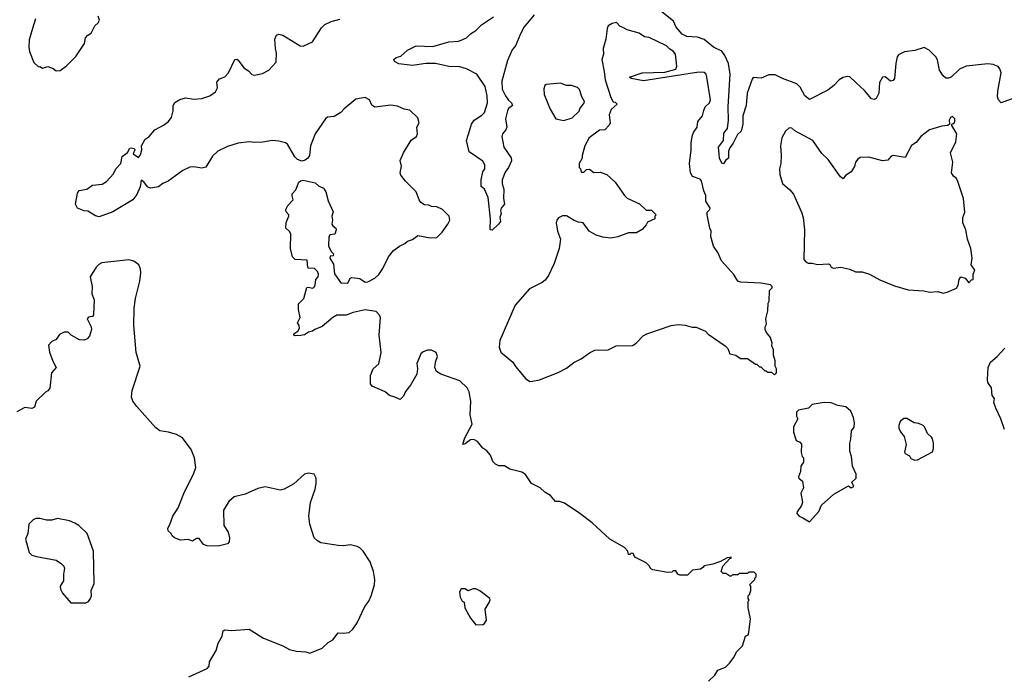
# Model space of a CAD drawing. Extents: x 2220333 to 2384341, y 721037 to 894043.
# Tile 303 of 325: x 2332166 to 2339458, y 862389 to 867249. Entities that reach past the tile are written whole.
import ezdxf

# ---------------------------------------------------------------- set-up
doc = ezdxf.new("R2010")
doc.units = 0

msp = doc.modelspace()

# ---------------------------------------------------------------- linework, layer by layer
at = {"layer": '0CON10XD'}
for points in [[(2339535, 866671.5), (2339433.6, 866633.6), (2339413.8, 866655), (2339408.3, 866678.3), (2339410.3, 866720.3), (2339434.2, 866855), (2339426, 866885), (2339412.1, 866902.1), (2339375, 866917.5), (2339335, 866923.3), (2339175, 866904.5), (2339126.7, 866883.3), (2339065, 866824.3), (2339045, 866815.8), (2339025, 866817.5), (2339004.3, 866835), (2338979.2, 866875), (2338962.2, 866952.2), (2338950.6, 866975), (2338902.7, 867025), (2338865, 867044.3), (2338795, 867020.7), (2338717.7, 867012.3), (2338675, 866988.6), (2338665, 866973.8), (2338655.3, 866925), (2338644.3, 866815), (2338635, 866798.8), (2338615, 866794), (2338575, 866826), (2338555, 866823.3), (2338532.5, 866785), (2338528.8, 866705), (2338510, 866665), (2338495, 866657.5), (2338475, 866663.3), (2338422.9, 866725), (2338357.5, 866785), (2338315, 866826), (2338295, 866829.2), (2338265, 866821.4), (2338234.3, 866805), (2338195, 866762), (2338152.2, 866727.8), (2338015, 866658.6), (2337981.5, 866685), (2337945, 866749.4), (2337921.1, 866775), (2337815, 866813.5), (2337761.2, 866841.2), (2337715, 866840.9), (2337656.9, 866816.9), (2337599.3, 866820.7), (2337590.5, 866809.5), (2337552.9, 866705), (2337547.1, 866615), (2337522.2, 866537.8), (2337522.5, 866475), (2337508.6, 866425), (2337481.2, 866398.8), (2337450.8, 866335), (2337425, 866300), (2337414.3, 866275), (2337416.2, 866225), (2337393.4, 866206.6), (2337377.5, 866182.5), (2337365, 866187.5), (2337350, 866225), (2337345.5, 866255), (2337340.9, 866305), (2337377.8, 866355), (2337380.9, 866409.1), (2337408, 866445), (2337414.4, 866505.6), (2337412.3, 866605), (2337426.7, 866846.7), (2337414.2, 866924.2), (2337388.5, 866985), (2337365, 867015.5), (2337305, 867045.5), (2337235, 867102.3), (2337185, 867120.7), (2337105.7, 867125), (2337071.7, 867141.7), (2337028.9, 867195), (2337008.4, 867238.4), (2336900, 867325)], [(2332282.5, 867255), (2332260.8, 867185), (2332235, 867100), (2332234, 867045), (2332238.8, 867015), (2332271.7, 866931.7), (2332305, 866900), (2332315, 866902.5), (2332335, 866890), (2332375, 866902.5), (2332415, 866887.5), (2332435, 866870)], [(2332435, 866870), (2332465, 866873.3), (2332513, 866907), (2332583, 866977), (2332646.1, 867073.9), (2332653.9, 867116.1), (2332670, 867135), (2332695, 867150), (2332722.5, 867205), (2332747.5, 867225), (2332757.5, 867245), (2332747.5, 867275)], [(2337267.7, 862352.3), (2337315, 862397.5), (2337337.5, 862435), (2337393.6, 862456.4), (2337425, 862487.5), (2337452.5, 862525), (2337477, 862573), (2337520, 862615), (2337542.5, 862685), (2337560, 862695), (2337567, 862713), (2337577.5, 862815), (2337560, 862895), (2337560, 862945), (2337567.5, 862952.5), (2337560, 862965), (2337560, 862985), (2337570, 862995), (2337580, 863025), (2337580, 863055), (2337570, 863065), (2337610, 863105), (2337610, 863115), (2337620, 863125), (2337620, 863145), (2337605, 863160), (2337565, 863160), (2337555, 863150), (2337495, 863150), (2337485, 863140), (2337445, 863140), (2337435, 863130), (2337425, 863130), (2337395, 863150), (2337375, 863150), (2337360, 863165), (2337372.5, 863205), (2337425, 863260), (2337436.4, 863263.6), (2337435, 863270), (2337422.5, 863267.5), (2337405, 863266), (2337355, 863238.8), (2337300.3, 863219.7), (2337235, 863207.5), (2337226.4, 863193.6), (2337207, 863183), (2337150, 863175), (2337111.7, 863138.3), (2337055, 863137.5), (2337040, 863145), (2337025, 863170), (2337005, 863170), (2336995, 863160), (2336965, 863157.5), (2336855, 863176.7), (2336837, 863187), (2336830, 863205), (2336805, 863230), (2336720.7, 863270.7), (2336708.3, 863298.3), (2336695, 863300), (2336685, 863290), (2336675, 863290), (2336670, 863315), (2336645, 863342.5), (2336536.7, 863405), (2336406.7, 863525), (2336315, 863593.3), (2336201.7, 863671.7), (2336165, 863683.8), (2336133.9, 863683.9), (2336098.3, 863728.3), (2336055, 863752.5), (2336020, 863785), (2335957.5, 863815), (2335912.3, 863882.3), (2335885, 863900), (2335795, 863922.5), (2335755.8, 863945.8), (2335715, 863946.7), (2335689.3, 863959.3), (2335669.3, 863979.3), (2335653.3, 864025), (2335625, 864057.5), (2335597, 864077), (2335555.9, 864125.9), (2335530.6, 864140.6), (2335505, 864140), (2335465, 864108.8), (2335453.6, 864103.6), (2335447, 864107), (2335463.1, 864155), (2335516.9, 864255), (2335503.1, 864325), (2335506.7, 864425), (2335494.2, 864495), (2335478.8, 864525), (2335425, 864576.2), (2335285.4, 864625.4), (2335252, 864645), (2335240.8, 864675), (2335245.8, 864714.2), (2335260, 864755), (2335250, 864785), (2335215, 864803.3), (2335186.4, 864803.6), (2335155, 864791.2), (2335136.7, 864775), (2335106.2, 864705), (2335113.3, 864665), (2335106.2, 864625), (2335060, 864545), (2335023.9, 864496.1), (2335008.3, 864461.7), (2334985, 864436.7), (2334945, 864456.2), (2334905, 864466.7), (2334873.8, 864493.8), (2334776.1, 864536.1), (2334763.3, 864555), (2334764, 864616), (2334783.3, 864665), (2334825, 864702.5), (2334842.9, 864785), (2334829.4, 864915), (2334838.6, 865045), (2334831.7, 865061.7), (2334805, 865090), (2334725, 865102), (2334635, 865081.4), (2334585, 865063.3), (2334515, 865061.4), (2334484.5, 865045.5), (2334405, 864977.5), (2334353, 864957), (2334335, 864942.5), (2334305, 864937.5), (2334275, 864917.5), (2334245, 864911.2), (2334205, 864910), (2334197.5, 864915), (2334196.7, 864925), (2334225.8, 864944.2), (2334238.8, 864965), (2334236.7, 864985), (2334223.3, 865005), (2334242, 865045), (2334230, 865105), (2334231.9, 865145), (2334269.2, 865185), (2334293.6, 865266.4), (2334305, 865270), (2334335, 865261.2), (2334345, 865267.5), (2334353.8, 865285), (2334360, 865325), (2334376.2, 865345), (2334378.8, 865365), (2334371.2, 865385), (2334348.3, 865408.3), (2334305, 865410), (2334300, 865415), (2334295, 865470), (2334205, 865473.8), (2334186.7, 865495), (2334172.5, 865555), (2334173.3, 865665), (2334165, 865682.5), (2334137, 865707), (2334140.7, 865749.3), (2334160, 865795), (2334160, 865805), (2334138.3, 865828.3), (2334137.5, 865845), (2334152.5, 865875), (2334192.5, 865915), (2334183.3, 865945), (2334185, 865960), (2334210.7, 865989.3), (2334233, 866047), (2334245, 866057.5), (2334265, 866062.5), (2334355, 866042.5), (2334379.3, 866019.3), (2334415, 866001.2), (2334433.8, 865975), (2334449.5, 865909.5), (2334486.4, 865826.4), (2334478.8, 865795), (2334483.3, 865765), (2334478.8, 865735), (2334485, 865722.5), (2334507.5, 865705), (2334510, 865695), (2334499.3, 865660.7), (2334464, 865656), (2334455, 865640), (2334453.3, 865575), (2334473, 865533), (2334490, 865515), (2334488.3, 865501.7), (2334465, 865500), (2334462.5, 865485), (2334490, 865440), (2334498.3, 865368.3), (2334545, 865302.5), (2334595, 865300), (2334612.5, 865335), (2334625, 865340), (2334685, 865333.3), (2334725, 865306.7), (2334745, 865310), (2334795, 865336.2), (2334825, 865364), (2334855, 865406.7), (2334896.2, 865495), (2334935, 865541.2), (2334977.7, 865572.3), (2335018.3, 865591.7), (2335039.3, 865610.7), (2335075, 865623.3), (2335115, 865652.5), (2335205, 865634.2), (2335255, 865638), (2335294.5, 865675.5), (2335338, 865735), (2335352.5, 865765), (2335345.7, 865795.7), (2335296.7, 865845), (2335255, 865863.8), (2335215, 865866.7), (2335195, 865877.5), (2335165, 865880), (2335137, 865897), (2335123.3, 865915), (2335102.5, 865975), (2335023.6, 866053.6), (2334988.3, 866098.3), (2334983.3, 866115), (2334992.5, 866165), (2334983, 866207), (2335007.5, 866265), (2335065, 866357.5), (2335105.9, 866384.1), (2335111.2, 866405), (2335106.7, 866455), (2335123.6, 866486.4), (2335113.9, 866523.9), (2335055, 866580), (2335012.5, 866587.5), (2334965, 866610), (2334915, 866615.8), (2334795, 866601.2), (2334775, 866616.7), (2334756.2, 866655), (2334725, 866673.3), (2334655, 866661.2), (2334570.3, 866589.7), (2334545, 866561.2), (2334496.1, 866533.9), (2334445, 866527.5), (2334430, 866515), (2334354, 866405), (2334319.2, 866315), (2334311.2, 866245), (2334301.2, 866225), (2334280.3, 866209.7), (2334255, 866202.5), (2334223.4, 866213.4), (2334202.5, 866235), (2334148.7, 866328.7), (2334135, 866338), (2334085, 866351.2), (2334035, 866355.6), (2333966.8, 866343.2), (2333905, 866339.4), (2333865, 866344.4), (2333785, 866334.4), (2333705, 866309.5), (2333633.4, 866276.6), (2333595, 866239.2), (2333545, 866157.5), (2333515, 866150.6), (2333455, 866160.5), (2333425, 866157.8), (2333375, 866132.2), (2333265, 866053.5), (2333225, 866037.8), (2333195, 866011.5), (2333135, 866002.9), (2333112.8, 866012.8), (2333085, 866048.8), (2333065, 866062.5), (2333057.1, 866012.9), (2333034.2, 865955), (2333003.7, 865916.3), (2332855, 865826), (2332755, 865790), (2332726.4, 865796.4), (2332671.7, 865831.7), (2332643.6, 865833.6), (2332593.6, 865853.6), (2332580, 865885), (2332594, 865965), (2332606.7, 865985), (2332662.5, 865995), (2332705, 866024.3), (2332777, 866033), (2332809.5, 866050.5), (2332861.2, 866108.8), (2332878.8, 866145), (2332916.1, 866183.9), (2332925, 866236.2), (2332963.9, 866266.1), (2332982.7, 866297.3), (2332995, 866300.6), (2333013.8, 866295), (2333018, 866285), (2333007.5, 866257.5), (2333045, 866230), (2333061.7, 866248.3), (2333070, 866285), (2333068.8, 866315), (2333095.4, 866364.6), (2333125, 866385.8), (2333166, 866435), (2333230.9, 866469.1), (2333265.5, 866494.5), (2333290, 866525), (2333303.6, 866573.6), (2333303.3, 866615), (2333314.2, 866635.8), (2333352.3, 866657.7), (2333395, 866670), (2333455, 866660), (2333515, 866666.2), (2333575, 866686.7), (2333615.5, 866714.5), (2333630, 866745), (2333625, 866787.5), (2333645, 866812.5), (2333685, 866827.5), (2333713.3, 866855), (2333760, 866955), (2333775, 866957.5), (2333785, 866950), (2333825, 866893.8), (2333860, 866870), (2333885, 866843.8), (2333905, 866838.8), (2333965, 866852), (2334011.2, 866875), (2334066.2, 866935), (2334067.7, 867002.3), (2334060, 867035), (2334056.2, 867105), (2334067.5, 867135), (2334085, 867143.3), (2334115, 867136), (2334242.5, 867055), (2334265, 867052.5), (2334335, 867086), (2334400.4, 867189.6), (2334426.1, 867213.9), (2334473.3, 867235), (2334537.3, 867252.7)], [(2335975.2, 867284.8), (2335903.1, 867196.9), (2335874.3, 867144.3), (2335837.3, 867055), (2335812.6, 867027.4), (2335777.5, 866947.5), (2335737.8, 866795), (2335738.9, 866735), (2335763.3, 866685), (2335785, 866653.8), (2335808.8, 866635), (2335816.2, 866615), (2335787.3, 866592.7), (2335777.5, 866575), (2335764.2, 866515), (2335773.3, 866455), (2335766.2, 866435), (2335742, 866405), (2335735.9, 866384.1), (2335751.4, 866305), (2335806.4, 866226.4), (2335808.6, 866205), (2335785.7, 866154.3), (2335760.5, 866119.5), (2335740, 866065), (2335738.6, 866035), (2335752, 865995), (2335750, 865925), (2335756.7, 865885), (2335732.5, 865855), (2335727.5, 865835), (2335732.5, 865815), (2335722.5, 865785), (2335727.5, 865755), (2335712.5, 865735), (2335665, 865692.5), (2335650, 865695), (2335654, 865775), (2335634.3, 865934.3), (2335607.5, 865995), (2335583.3, 866015), (2335584, 866065), (2335596.1, 866123.9), (2335610, 866145), (2335610, 866175), (2335595, 866203.3), (2335495, 866270), (2335475.5, 866355), (2335500, 866435), (2335512.5, 866475), (2335531.9, 866505), (2335588.2, 866541.8), (2335607.4, 866562.6), (2335630.4, 866635), (2335628.9, 866685), (2335613.9, 866755), (2335550.8, 866845), (2335475, 866886.2), (2335425, 866900), (2335345, 866902.9), (2335245, 866925.6), (2335175, 866924.3), (2335075, 866910), (2334975, 866922.5), (2334940.7, 866940.7), (2334937.5, 866955), (2334955, 866968.8), (2334989.4, 866980.6), (2335038.8, 867025), (2335102.5, 867055), (2335225, 867051.9), (2335345, 867085.7), (2335415, 867090), (2335435, 867096.7), (2335475, 867116.2), (2335505.7, 867144.3), (2335545, 867168.8), (2335585, 867211.4), (2335675, 867271.1)], [(2335945, 864571.2), (2335965, 864573.8), (2336015, 864583.8), (2336155, 864637.5), (2336215, 864670), (2336269.1, 864710.9), (2336325, 864738.8), (2336385, 864784.2), (2336425, 864802.5), (2336525, 864806.7), (2336583.9, 864836.1), (2336705, 864838.8), (2336732.5, 864855), (2336785, 864912.5), (2336810, 864925), (2336990, 864985), (2337045, 864993.8), (2337095, 864988.8), (2337147, 864973), (2337175, 864972.5), (2337245, 864942.5), (2337265, 864922.5), (2337390, 864835), (2337410, 864815), (2337426.4, 864776.4), (2337470, 864765), (2337505, 864742.5), (2337555, 864742.5), (2337615, 864700), (2337625, 864700), (2337645, 864680), (2337655, 864680), (2337685, 864650), (2337695, 864650), (2337705, 864640), (2337735, 864640), (2337755, 864620), (2337770, 864635), (2337770, 864665), (2337760, 864685), (2337760, 864725), (2337747.5, 864765), (2337747.5, 864805), (2337737.5, 864835), (2337740, 864855), (2337725.8, 864895.8), (2337696.7, 864935), (2337687.5, 864955), (2337687.5, 864975), (2337697.5, 864995), (2337692.5, 865035), (2337707.5, 865095), (2337708.3, 865151.7), (2337717.5, 865165), (2337720, 865245), (2337740, 865265), (2337740, 865275), (2337727, 865287), (2337655, 865300), (2337506.4, 865306.4), (2337485, 865313.8), (2337453.9, 865363.9), (2337364.2, 865464.2), (2337336.2, 865525), (2337304.1, 865574.1), (2337283.8, 865645), (2337286.7, 865685), (2337277.5, 865705), (2337257.5, 865805), (2337257.5, 865825), (2337277.5, 865845), (2337280, 865855), (2337246.7, 865905), (2337248.7, 865948.7), (2337232.2, 865982.2), (2337216.4, 866056.4), (2337205, 866068.6), (2337149.5, 866089.5), (2337132.9, 866115), (2337125.6, 866185), (2337138.5, 866285), (2337138.6, 866341.4), (2337149.2, 866395), (2337156, 866415), (2337184, 866455), (2337189.2, 866495), (2337223.1, 866536.9), (2337232.4, 866577.6), (2337242.5, 866605), (2337274.2, 866635), (2337281.2, 866655), (2337254.8, 866825), (2337249, 866845), (2337235, 866859.1), (2337195, 866860.5), (2336785, 866797.9), (2336694.4, 866814.4), (2336682.5, 866825), (2336775, 866856.9), (2336945, 866860.9), (2337025, 866884.3), (2337033.8, 866905), (2337022.5, 866995), (2337005, 867017.5), (2336980.7, 867030.7), (2336955.8, 867055.8), (2336827.7, 867117.7), (2336792.3, 867122.3), (2336755, 867148.8), (2336665, 867173.8), (2336643, 867187), (2336611.2, 867201.2), (2336585, 867227.5), (2336555, 867221.2), (2336525, 867203.3), (2336516, 867185), (2336505.9, 867105.9), (2336487.5, 867035), (2336490.6, 866995), (2336477.1, 866955), (2336495.8, 866865), (2336500.8, 866805), (2336543, 866673), (2336561.7, 866641.7), (2336575, 866640), (2336590, 866625), (2336547.5, 866585), (2336532.5, 866545), (2336540, 866485), (2336531.7, 866468.3), (2336500, 866435), (2336459.3, 866430.7), (2336382.5, 866375), (2336352.5, 866315), (2336332.5, 866245), (2336332.5, 866225), (2336310, 866185), (2336310, 866155), (2336320, 866145), (2336325, 866120), (2336345, 866120), (2336365, 866140), (2336385, 866142.5), (2336418.3, 866118.3), (2336465, 866120), (2336515, 866103.3), (2336575, 866047.5), (2336645, 865947.5), (2336665, 865927.5), (2336756.1, 865886.1), (2336805, 865840), (2336845, 865840), (2336880, 865805), (2336870, 865795), (2336870, 865775), (2336815, 865750), (2336805, 865730), (2336775, 865697.5), (2336735, 865672.5), (2336675, 865672.5), (2336595, 865642.5), (2336545, 865633.3), (2336485, 865640), (2336435, 865653.3), (2336382.5, 865685), (2336340, 865745), (2336305, 865750), (2336272.7, 865762.7), (2336215, 865797.5), (2336185, 865797.5), (2336157, 865783), (2336143.3, 865765), (2336140, 865745), (2336150, 865685), (2336171.2, 865625), (2336162.5, 865555), (2336124, 865445), (2336082, 865355), (2336058.3, 865321.7), (2336035, 865303.8), (2335941.7, 865258.3), (2335836.7, 865135), (2335721.2, 864875), (2335716.7, 864825), (2335728.8, 864788.8), (2335818.8, 864715), (2335839.5, 864679.5), (2335912.7, 864592.7), (2335945, 864571.2)], [(2336195, 866503.3), (2336256.4, 866523.6), (2336308.3, 866571.7), (2336315, 866590), (2336347, 866633), (2336350, 866645), (2336328.3, 866678.3), (2336311.7, 866731.7), (2336297, 866747), (2336251.7, 866761.7), (2336215, 866762.5), (2336170.7, 866780.7), (2336065, 866770), (2336055, 866762.5), (2336047, 866737), (2336051.2, 866695), (2336095, 866587.5), (2336137.5, 866515), (2336195, 866503.3)], [(2339005, 865226.2), (2339035, 865232), (2339105, 865261.2), (2339116.4, 865285), (2339122.7, 865327.3), (2339135, 865346.7), (2339167.5, 865335), (2339195, 865302.5), (2339215, 865322.5), (2339227.5, 865325), (2339226.7, 865365), (2339240, 865395), (2339213.3, 865435), (2339221.2, 865485), (2339211.2, 865555), (2339186.2, 865625), (2339174.1, 865694.1), (2339151.2, 865745), (2339152, 865785), (2339166, 865825), (2339156.7, 865925), (2339115, 866052.5), (2339104.1, 866074.1), (2339081.7, 866091.7), (2339066.4, 866116.4), (2339076.7, 866195), (2339060, 866265), (2339098.8, 866345), (2339106.7, 866405), (2339070, 866465), (2339070, 866475), (2339086.4, 866483.6), (2339092.5, 866495), (2339092.5, 866515), (2339075, 866532.5), (2339060, 866525), (2339050, 866505), (2339052.5, 866475), (2339040, 866465), (2338995, 866461.2), (2338903.3, 866435), (2338840, 866385), (2338805, 866340), (2338771.4, 866318.6), (2338725, 866228.8), (2338635, 866244.2), (2338620.6, 866239.4), (2338595, 866210), (2338555, 866203.8), (2338455, 866231.2), (2338390, 866230), (2338372.3, 866217.7), (2338356.7, 866195), (2338347.7, 866162.3), (2338325, 866122.5), (2338282.5, 866095), (2338265, 866072.5), (2338245, 866086.7), (2338153.9, 866213.9), (2338107.7, 866257.7), (2338040, 866355), (2337906.4, 866426.4), (2337885, 866447.5), (2337865, 866450), (2337837, 866423), (2337809.2, 866375), (2337800, 866315), (2337805.8, 866245), (2337803.8, 866185), (2337793.8, 866145), (2337796.4, 866103.6), (2337815.9, 866035.9), (2337869.7, 865989.7), (2337897.2, 865957.2), (2337957.1, 865825), (2337969.2, 865785), (2337978.8, 865695), (2337972.5, 865475), (2337990, 865455), (2338005, 865447.5), (2338035, 865447.5), (2338075, 865437.5), (2338155, 865442.5), (2338165, 865437.5), (2338176.7, 865416.7), (2338190.7, 865410.7), (2338247.7, 865417.7), (2338315, 865403.3), (2338355, 865383.8), (2338405, 865383.3), (2338460, 865365), (2338535, 865323.3), (2338645, 865280), (2338745, 865250), (2338863, 865243), (2338905, 865232.5), (2338965, 865236.7), (2339005, 865226.2)], [(2333418.8, 862385), (2333555, 862447.5), (2333570, 862465), (2333572.5, 862495), (2333620.7, 862579.3), (2333636.7, 862635), (2333666.2, 862685), (2333673.3, 862725), (2333685, 862732.5), (2333735, 862727.5), (2333865, 862737.5), (2333972.3, 862672.3), (2334113.9, 862613.9), (2334165, 862586.2), (2334215, 862574), (2334285, 862570), (2334315, 862560), (2334405, 862596.2), (2334451.2, 862638.8), (2334485, 862660), (2334525, 862710), (2334565, 862708.8), (2334605, 862712.5), (2334633, 862737), (2334666.1, 862783.9), (2334722.5, 862905), (2334752.5, 862945), (2334770, 862985), (2334793.3, 863065), (2334796.7, 863105), (2334786.2, 863165), (2334761.2, 863235), (2334710.8, 863315), (2334685, 863339.2), (2334665, 863348.8), (2334615, 863361.2), (2334565, 863354.2), (2334525, 863356.2), (2334397, 863377), (2334370.7, 863390.7), (2334347.5, 863415), (2334313.9, 863513.9), (2334306.7, 863575), (2334318.8, 863675), (2334354, 863775), (2334360.8, 863815), (2334361.2, 863855), (2334346.1, 863886.1), (2334305, 863892), (2334275.8, 863884.2), (2334195.8, 863814.2), (2334125, 863773.8), (2334095, 863766.2), (2333985, 863790.8), (2333929.3, 863779.3), (2333835, 863736.2), (2333755, 863716.7), (2333715, 863682.5), (2333675, 863617.5), (2333677.5, 863505), (2333710, 863455), (2333720, 863415), (2333717.5, 863385), (2333705, 863370), (2333635, 863353.3), (2333554.1, 863354.1), (2333527.5, 863365), (2333495, 863410), (2333475, 863408.8), (2333445, 863390), (2333415, 863402.5), (2333357, 863397), (2333312.5, 863415), (2333295, 863427.5), (2333286.7, 863445), (2333266.2, 863465), (2333262.5, 863485), (2333278.6, 863511.4), (2333301.2, 863575), (2333340, 863635), (2333386, 863755), (2333453.3, 863885), (2333470, 863935), (2333460, 864005), (2333435, 864067.5), (2333372.5, 864155), (2333327.7, 864177.7), (2333267.3, 864197.3), (2333205, 864206.2), (2333171.1, 864231.1), (2333033.8, 864385), (2333003.8, 864425), (2332993.3, 864455), (2333000, 864505), (2333057.5, 864685), (2333028.8, 864785), (2333011.2, 864985), (2333013.8, 865115), (2333024.1, 865185.9), (2333055.9, 865314.1), (2333063.3, 865375), (2333060, 865405), (2333047.5, 865435), (2333010.7, 865460.7), (2332975, 865471.2), (2332775, 865450), (2332751.7, 865438.3), (2332731.7, 865418.3), (2332687.7, 865345), (2332702.2, 865275), (2332700.7, 865220.7), (2332716.7, 865175), (2332712.5, 865065), (2332705, 865052.5), (2332675, 865046.2), (2332666.7, 865035), (2332696.4, 864976.4), (2332696.7, 864955), (2332683.8, 864906.2), (2332665, 864887.5), (2332643, 864877), (2332609.3, 864880.7)], [(2332609.3, 864880.7), (2332547.5, 864915), (2332525, 864937.5), (2332495, 864936.7), (2332460.7, 864919.3), (2332435, 864882.5), (2332405, 864867.5), (2332379.3, 864840.7), (2332387.7, 864787.7), (2332411.1, 864721.1), (2332436.2, 864673.8), (2332402.5, 864635), (2332388.3, 864521.7), (2332375, 864502.5), (2332357, 864493), (2332287.5, 864425), (2332275, 864380), (2332255, 864371.2), (2332205, 864377.5), (2332145, 864347.5)], [(2339458.8, 864215), (2339433.3, 864295), (2339394.1, 864374.1), (2339381.2, 864415), (2339386.2, 864445), (2339368.3, 864468.3), (2339362, 864525), (2339335, 864562.5), (2339334, 864585), (2339337.5, 864675), (2339356.2, 864715), (2339404.4, 864755.6), (2339462.3, 864817.7)], [(2338015, 863532.5), (2338085, 863610), (2338103.6, 863656.4), (2338195, 863737.5), (2338305, 863800), (2338324.2, 863784.2), (2338342.5, 863795), (2338330, 863825), (2338360, 863855), (2338360, 863885), (2338333.6, 863943.6), (2338327.5, 864015), (2338313.3, 864055), (2338313.3, 864115), (2338322.5, 864145), (2338327.5, 864205), (2338347, 864233), (2338348.8, 864265), (2338341.2, 864305), (2338320.7, 864350.7), (2338285, 864383.3), (2338225, 864393.3), (2338175, 864413.3), (2338125, 864416.7), (2338035, 864400), (2338007, 864373), (2337935, 864360), (2337920, 864345), (2337920, 864315), (2337930, 864295), (2337897.5, 864235), (2337897.5, 864195), (2337917.5, 864135), (2337942.5, 864122.5), (2337957, 864107), (2337952.5, 864045), (2337960, 864015), (2337970, 864005), (2337970, 863975), (2337950, 863945), (2337947.5, 863905), (2337934, 863865), (2337936.7, 863855), (2337963, 863833), (2337970, 863785), (2337950, 863745), (2337962.5, 863675), (2337956.1, 863653.9), (2337923.3, 863606.7), (2337922.5, 863595), (2337940, 863575), (2337965, 863562.5), (2338015, 863532.5)], [(2338795, 863990), (2338815, 863991.2), (2338925, 864051.2), (2338933.8, 864075), (2338933.9, 864113.9), (2338926.4, 864146.4), (2338919.5, 864159.5), (2338890, 864185), (2338867.5, 864235), (2338856.1, 864246.1), (2338825, 864260), (2338790, 864265), (2338735, 864297.5), (2338713.6, 864296.4), (2338687.5, 864275), (2338676.7, 864245), (2338676.7, 864225), (2338689.3, 864199.3), (2338717.5, 864165), (2338730, 864105), (2338718.3, 864048.3), (2338725, 864037.5), (2338755, 864020), (2338765, 864000), (2338795, 863990)], [(2332545, 862932.5), (2332655, 862933.3), (2332675, 862943.3), (2332690, 862965), (2332696.7, 862985), (2332696.2, 863025), (2332718.8, 863075), (2332712, 863315), (2332666.7, 863445), (2332604.1, 863504.1), (2332575, 863523.3), (2332535, 863538.8), (2332445, 863556.2), (2332403.6, 863543.6), (2332363.9, 863543.9), (2332315, 863557.5), (2332285, 863557.5), (2332265, 863547.5), (2332233.8, 863515), (2332226.2, 863445), (2332208.8, 863405), (2332236.7, 863305), (2332255, 863286.7), (2332290, 863275), (2332435, 863248.8), (2332475, 863222.5), (2332493.6, 863203.6), (2332498.8, 863188.8), (2332490, 863145), (2332490, 863095), (2332466.7, 863055), (2332467.5, 863035), (2332483.9, 863003.9), (2332545, 862932.5)], [(2335545, 862770), (2335595, 862772.5), (2335609.3, 862780.7), (2335623.3, 862805), (2335613.8, 862885), (2335643.8, 862935), (2335650, 862955), (2335646.7, 862965), (2335575, 863022), (2335545, 863036), (2335523.9, 863036.1), (2335485, 863022.5), (2335465, 863037.5), (2335435, 863037.5), (2335422.5, 863015), (2335427.5, 862975), (2335442.5, 862945), (2335456.7, 862936.7), (2335463.3, 862895), (2335505, 862820), (2335545, 862770)]]:
    msp.add_lwpolyline(points, dxfattribs=at)

doc.saveas('drawing.dxf')
